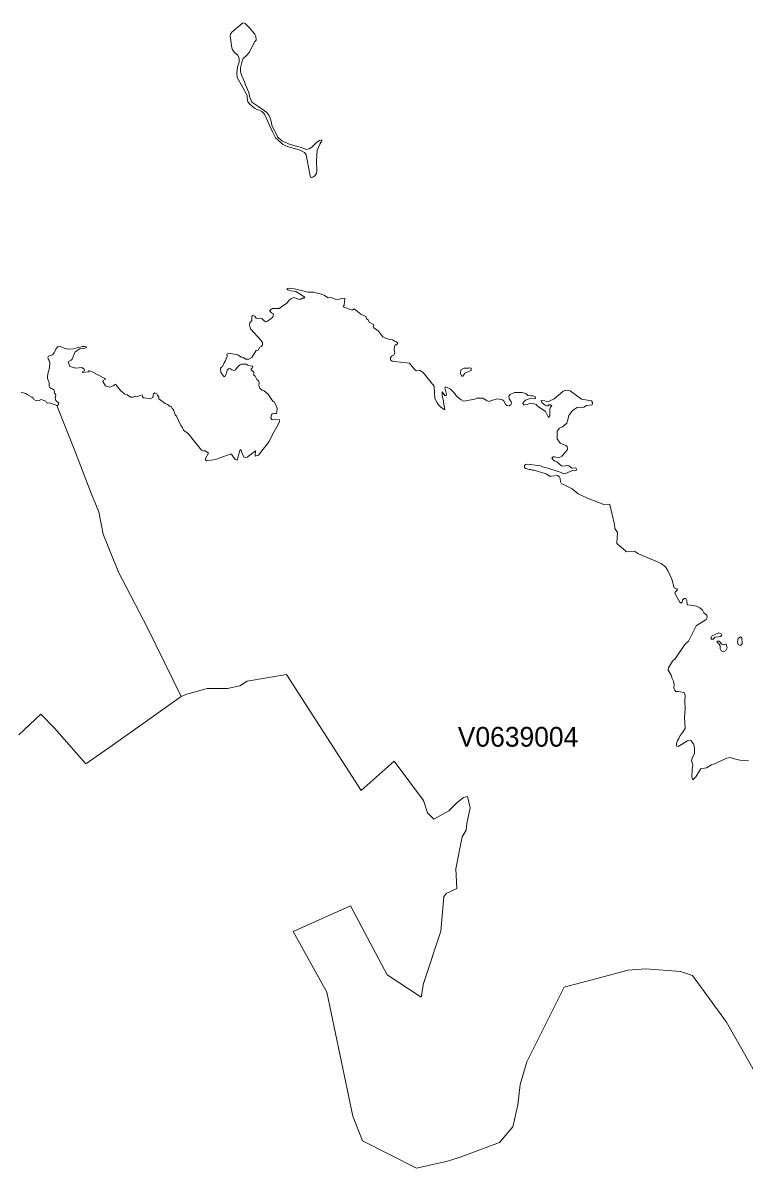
# Model space of a CAD drawing. Extents: x 369010 to 735936, y 6377141 to 6616555.
# Drawn here: x 431841 to 435491, y 6536555 to 6542350 of the extents above; entities that cross this region are included whole.
import ezdxf
from ezdxf.enums import TextEntityAlignment as Align

# ---------------------------------------------------------------- set-up
doc = ezdxf.new("R2010")
doc.units = 0
doc.header["$LTSCALE"] = 40
doc.layers.add('3', color=7, linetype='Continuous', lineweight=13)
doc.layers.add('4', color=7, linetype='Continuous')

msp = doc.modelspace()

# ---------------------------------------------------------------- linework, layer by layer
at = {"layer": '3'}
for points in [[(432923.22, 6542097.83), (432925.37, 6542073.83), (432953.67, 6542022.69), (432976.18, 6541982.31), (432977, 6541968.9), (432979.98, 6541950.2), (432989.09, 6541938.28), (433013.08, 6541918.26), (433027.98, 6541910.81), (433038.74, 6541907.5), (433050.65, 6541900.88), (433064.23, 6541887.47), (433104.44, 6541798.1), (433120.33, 6541768.64), (433131.75, 6541757.39), (433154.59, 6541736.37), (433175.61, 6541726.44), (433201.76, 6541718), (433216.16, 6541714.85), (433243.96, 6541706.08), (433265.97, 6541694.83), (433275.57, 6541681.92), (433293.12, 6541584.44), (433296.92, 6541569.54), (433301.56, 6541567.55), (433308.18, 6541568.88), (433318.44, 6541576.16), (433326.55, 6541587.75), (433329.03, 6541602.31), (433327.05, 6541650.14), (433329.69, 6541706.08), (433344.26, 6541736.53), (433354.85, 6541752.75), (433354.19, 6541758.21), (433342.6, 6541754.57), (433328.37, 6541746.13), (433303.71, 6541720.81), (433290.3, 6541712.87), (433275.08, 6541710.05), (433251.91, 6541718.82), (433193.15, 6541735.38), (433151.28, 6541753.25), (433129.6, 6541773.61), (433108.91, 6541816.14), (433101.46, 6541831.04), (433098.82, 6541845.93), (433092.69, 6541867.45), (433085.58, 6541883.17), (433075.15, 6541896.91), (433035.92, 6541924.71), (432999.18, 6541949.21), (432987.43, 6541976.85), (432986.44, 6541992.4), (432965.59, 6542041.23), (432962.11, 6542052.48), (432949.2, 6542082.44), (432942.91, 6542101.8), (432943.08, 6542122.32), (432950.36, 6542157.08), (432955.49, 6542170.49), (432974.69, 6542185.88), (432985.61, 6542199.78), (433014.74, 6542256.22), (433021.03, 6542262.17), (433019.54, 6542282.86), (433015.73, 6542292.46), (432986.6, 6542326.22), (432966.74, 6542346.75), (432956.81, 6542349.89), (432951.85, 6542348.9), (432898.56, 6542302.39), (432892.43, 6542293.29), (432889.78, 6542284.02), (432891.44, 6542272.44), (432898.89, 6542223.94), (432901.7, 6542213.85), (432913.29, 6542197.79), (432928.35, 6542186.04), (432935.13, 6542169.33), (432935.96, 6542151.95), (432927.68, 6542125.63)], [(434103.76, 6540605.31), (434095.98, 6540602.17), (434074.79, 6540602.17), (434057.91, 6540594.06), (434055.59, 6540574.2), (434061.72, 6540562.28), (434067.18, 6540562.61), (434077.94, 6540577.51), (434110.21, 6540590.58), (434109.55, 6540603)], [(435362.91, 6539264.07), (435329.15, 6539247.68), (435322.53, 6539237.42), (435325.34, 6539231.13), (435335.11, 6539231.47), (435344.21, 6539241.4), (435371.52, 6539245.04), (435377.97, 6539250.99), (435375.49, 6539258.77)], [(435386.58, 6539168.24), (435398.49, 6539173.7), (435405.61, 6539187.61), (435402.47, 6539201.51), (435398.16, 6539206.64), (435388.23, 6539202.67), (435377.47, 6539205.81), (435364.4, 6539221.2), (435355.3, 6539222.03), (435355.3, 6539215.74), (435364.9, 6539206.64), (435369.2, 6539197.04), (435369.2, 6539181.98), (435374.83, 6539172.88)], [(435473.3, 6539243.88), (435461.05, 6539234.28), (435457.58, 6539216.9), (435461.05, 6539204.65), (435472.97, 6539200.18), (435481.74, 6539208.63), (435479.26, 6539239.08)]]:
    msp.add_lwpolyline(points, close=True, dxfattribs=at)
for points in [[(433676.42, 6540755.09), (433663.18, 6540762.21), (433650.77, 6540775.78), (433640.84, 6540790.02), (433616.68, 6540806.4), (433613.37, 6540813.02), (433617.67, 6540817.66), (433615.85, 6540823.12), (433593.34, 6540834.87), (433588.38, 6540847.61), (433579.77, 6540853.24), (433577.29, 6540863.67), (433550.64, 6540876.41), (433518.2, 6540903.39), (433508.27, 6540897.1), (433462.26, 6540913.48), (433466.9, 6540921.26), (433469.71, 6540955.35), (433459.45, 6540957.18), (433439.09, 6540951.05), (433421.71, 6540952.54), (433401.85, 6540959.99), (433386.79, 6540959), (433367.76, 6540969.92), (433357.83, 6540976.04), (433313.31, 6540987.46), (433284.84, 6540987.79), (433271.93, 6540990.28), (433222.12, 6541002.03), (433214.01, 6541004.51), (433183.06, 6541007.32), (433177.26, 6541004.18), (433181.9, 6540999.21), (433197.29, 6540994.25), (433223.27, 6540990.28), (433253.73, 6540969.92), (433268.79, 6540961.81), (433263.49, 6540957.84), (433255.22, 6540956.51), (433248.1, 6540952.21), (433239.16, 6540951.05), (433226.75, 6540956.18), (433212.19, 6540959.66), (433201.1, 6540956.18), (433190.01, 6540948.57), (433175.78, 6540930.53), (433161.54, 6540921.59), (433138.37, 6540905.21), (433104.94, 6540904.55), (433089.22, 6540894.95), (433098.98, 6540883.2), (433109.57, 6540878.56), (433106.43, 6540861.51), (433098.48, 6540853.74), (433078.46, 6540841.16), (433068.53, 6540838.01), (433058.93, 6540845.79), (433051.48, 6540851.91), (433041.88, 6540855.39), (433030.46, 6540853.57), (433021.19, 6540856.55), (433014.41, 6540865.32), (433005.14, 6540869.29), (433000.51, 6540865.82), (433000.18, 6540844.8), (432989.09, 6540832.72), (432988.42, 6540821.3), (432993.72, 6540801.77), (433045.85, 6540745.16), (433053.3, 6540731.92), (433053.63, 6540721), (433049.5, 6540713.06), (433040.89, 6540708.92), (433031.62, 6540693.86), (433022.02, 6540691.71), (432999.68, 6540657.61), (432984.95, 6540647.68), (432967.41, 6540648.84), (432958.47, 6540656.79), (432945.23, 6540658.77), (432928.68, 6540670.69), (432883.16, 6540678.47), (432873.9, 6540673), (432874.39, 6540661.42), (432864.96, 6540637.59), (432859.5, 6540629.48), (432850.89, 6540611.77), (432841.62, 6540603.99), (432843.28, 6540581.48), (432858.84, 6540560.96), (432863.97, 6540560.3), (432870.42, 6540571.72), (432875.55, 6540592.9), (432882.01, 6540599.52), (432887.8, 6540601.01), (432899.22, 6540594.06), (432910.8, 6540591.08), (432917.09, 6540593.73), (432925.86, 6540606.47), (432936.79, 6540617.56)], [(434481.77, 6540437), (434464.22, 6540438.49), (434466.54, 6540428.89), (434484.42, 6540415.32), (434490.54, 6540411.51), (434497.16, 6540412.34), (434503.61, 6540416.64), (434511.39, 6540417.8), (434517.52, 6540411.84), (434511.72, 6540405.39), (434508.25, 6540396.12), (434508.58, 6540362.19), (434501.3, 6540352.92), (434486.24, 6540383.87), (434443.04, 6540411.51), (434437.91, 6540418.46), (434427.15, 6540422.76), (434410.1, 6540424.91), (434393.22, 6540418.79), (434377, 6540416.97), (434371.38, 6540424.25), (434372.37, 6540429.22), (434384.12, 6540441.63), (434408.95, 6540449.74), (434431.29, 6540446.93), (434434.93, 6540450.07), (434433.77, 6540459.34), (434422.52, 6540462.65), (434410.27, 6540462.65), (434397.03, 6540464.97), (434387.76, 6540473.08), (434367.57, 6540479.7), (434329.83, 6540478.87), (434306.33, 6540470.1), (434301.04, 6540460.5), (434302.86, 6540448.09), (434312.13, 6540432.36), (434313.28, 6540423.92), (434310.14, 6540417.3), (434302.69, 6540412.34), (434291.27, 6540413.49), (434283.16, 6540418.79), (434275.88, 6540437), (434268.76, 6540441.96), (434242.61, 6540447.75), (434210.18, 6540439.31), (434200.08, 6540434.68), (434190.48, 6540437), (434186.18, 6540441.63), (434168.96, 6540450.73), (434153.9, 6540450.9), (434138.02, 6540450.4), (434128.25, 6540446.26), (434071.15, 6540436.5), (434059.4, 6540442.62), (434035.24, 6540461.66), (434024.81, 6540475.56), (434005.28, 6540496.74), (433985.26, 6540505.85), (433978.3, 6540507.5), (433977.15, 6540503.2), (433985.42, 6540469.77), (433982.61, 6540464.64), (433976.81, 6540464.97), (433963.74, 6540482.84), (433962.91, 6540465.13), (433970.36, 6540435.51), (433969.86, 6540428.39), (433976.15, 6540394.3), (433972.35, 6540393.14), (433955.3, 6540406.54), (433945.2, 6540417.3), (433935.77, 6540430.38), (433926.34, 6540449.74), (433922.86, 6540512.47), (433907.96, 6540530.18), (433867.58, 6540581.65), (433847.72, 6540592.24), (433832.33, 6540589.43), (433824.22, 6540594.89), (433797.9, 6540627.99), (433784, 6540630.64), (433720.45, 6540635.77), (433709.19, 6540637.59), (433701.91, 6540645.2), (433701.75, 6540656.79), (433709.53, 6540664.9), (433718.13, 6540668.7), (433723.26, 6540681.11), (433721.77, 6540687.57), (433720.28, 6540699.65), (433722.1, 6540713.06), (433725.25, 6540720.67), (433732.37, 6540721.66), (433738.49, 6540729.11), (433732.37, 6540736.23), (433722.43, 6540738.71), (433712.01, 6540745.5), (433691.98, 6540749.47), (433676.42, 6540755.09)], [(432259.38, 6540547.55), (432255.41, 6540551.03), (432194.83, 6540582.97), (432175.63, 6540590.25), (432175.14, 6540584.46), (432142.37, 6540581.32), (432144.35, 6540586.45), (432153.13, 6540588.76), (432150.64, 6540597.54), (432139.06, 6540606.8), (432109.93, 6540602.5), (432077.99, 6540611.11), (432071.04, 6540634.44), (432085.27, 6540642.88), (432090.73, 6540647.68), (432104.96, 6540684.92), (432129.62, 6540700.81), (432150.31, 6540702.3), (432162.73, 6540707.93), (432163.06, 6540711.4), (432155.28, 6540712.89), (432141.71, 6540711.73), (432132.27, 6540708.42), (432119.69, 6540707.26), (432096.85, 6540699.98), (432070.54, 6540698.99), (432054.15, 6540701.64), (432031.81, 6540712.23), (432023.87, 6540713.72), (432016.09, 6540710.91), (432008.31, 6540698.66), (431998.71, 6540680.62), (431991.43, 6540671.02), (431971.4, 6540663.74), (431967.6, 6540657.61), (431968.75, 6540649.5), (431974.88, 6540641.72), (431977.2, 6540629.48), (431975.54, 6540605.15), (431967.43, 6540574.36), (431964.95, 6540559.47), (431965.11, 6540551.36), (431973.89, 6540529.84), (431974.71, 6540512.14), (431977.86, 6540505.02), (431983.82, 6540499.39), (431990.77, 6540499.06), (431998.38, 6540493.27), (432001.36, 6540484.66), (431999.04, 6540478.54), (432006.82, 6540472.08), (432007.98, 6540465.79), (432005.33, 6540451.56), (432007.98, 6540438.82), (432022.54, 6540425.41), (432020.23, 6540416.97), (432014.27, 6540413), (432013.28, 6540413.49)], [(432936.79, 6540617.56), (432947.55, 6540623.68), (432971.05, 6540623.85), (432979.82, 6540617.56), (432991.24, 6540614.58), (433005.47, 6540613.75), (433001.17, 6540602.67), (432995.87, 6540599.02), (432996.2, 6540594.56), (433009.61, 6540582.97), (433010.11, 6540567.41), (433015.9, 6540562.94), (433024.34, 6540545.24), (433033.28, 6540538.28), (433036.09, 6540528.52), (433034.43, 6540514.45), (433040.72, 6540501.21), (433051.81, 6540491.28), (433062.74, 6540487.47), (433082.76, 6540470.92), (433096.17, 6540449.24), (433107.59, 6540434.18), (433112.55, 6540431.87), (433122.65, 6540414.65), (433128.61, 6540401.08), (433126.79, 6540380.06), (433124.47, 6540373.77), (433116.03, 6540373.77), (433104.11, 6540371.13), (433099.48, 6540368.48), (433095.67, 6540351.76), (433100.47, 6540342.33), (433104.61, 6540341.5), (433138.21, 6540342.99), (433139.7, 6540333.39), (433134.4, 6540320.98), (433103.12, 6540263.55), (433086.73, 6540231.77), (433033.61, 6540163.09), (433017.39, 6540158.12), (433018.88, 6540183.94), (432975.68, 6540152), (432966.25, 6540150.34), (432959.46, 6540152.83), (432948.7, 6540175.5), (432946.39, 6540187.42), (432940.93, 6540191.72), (432925.04, 6540136.61), (432915.6, 6540140.74), (432897.56, 6540167.72), (432889.45, 6540168.05), (432815.64, 6540140.91), (432772.28, 6540134.62), (432765.99, 6540139.59), (432765.82, 6540145.71), (432780.22, 6540173.18), (432762.35, 6540185.43), (432755.06, 6540182.45), (432744.97, 6540187.42), (432703.76, 6540239.88), (432679.1, 6540271), (432654.77, 6540288.7), (432649.8, 6540303.27), (432640.2, 6540312.21), (432618.36, 6540360.37), (432611.41, 6540367.32), (432602.97, 6540391.81), (432596.01, 6540398.93), (432592.87, 6540407.37), (432587.24, 6540409.52), (432572.84, 6540419.62), (432561.26, 6540423.92), (432529.98, 6540447.26), (432529.48, 6540456.53), (432521.87, 6540466.29), (432519.22, 6540473.08), (432508.3, 6540477.38), (432502.51, 6540473.57), (432499.19, 6540453.88), (432485.62, 6540448.09), (432466.76, 6540450.4), (432452.36, 6540453.05), (432447.23, 6540457.85), (432444.58, 6540468.11), (432433.82, 6540464.64), (432420.25, 6540457.02), (432408.83, 6540458.84), (432399.56, 6540455.86), (432385.82, 6540456.19), (432369.77, 6540468.61), (432357.69, 6540471.26), (432337.33, 6540488.14), (432314.99, 6540515.11), (432312.18, 6540521.57), (432297.45, 6540513.96), (432281.39, 6540506.67), (432258.88, 6540513.62), (432246.64, 6540535.97), (432247.46, 6540541.26), (432259.38, 6540547.55)], [(431821.29, 6538746.7), (431931.52, 6538852.46), (432001.52, 6538781.29), (432159.42, 6538599.9), (432292.98, 6538693.41), (432641.86, 6538940.67), (432471.06, 6539289.06), (432325.75, 6539569.92), (432247.79, 6539762.4), (432225.62, 6539875.94), (432187.72, 6539965.97), (432107.78, 6540176.16), (432013.28, 6540413.49), (432005.33, 6540416.64), (431973.89, 6540426.9), (431967.43, 6540425.41), (431961.14, 6540428.56), (431957, 6540435.84), (431933.5, 6540444.94), (431923.74, 6540438.49), (431908.35, 6540437.66), (431896.26, 6540443.62), (431892.79, 6540450.9), (431887.16, 6540455.37), (431863.16, 6540469.27), (431855.05, 6540475.06), (431844.63, 6540478.54), (431831.88, 6540478.87)], [(435151.07, 6539477.57), (435153.88, 6539481.21), (435150.73, 6539486.51), (435137.66, 6539490.64), (435124.42, 6539535.33), (435105.55, 6539579.02), (435093.3, 6539597.39), (435070.96, 6539614.77), (435033.23, 6539630.99), (434956.1, 6539663.27), (434936.08, 6539677.17), (434894.87, 6539673.69), (434890.73, 6539678.16), (434851.01, 6539712.09), (434846.54, 6539717.88), (434850.51, 6539771.17), (434837.44, 6539792.19), (434835.78, 6539812.38), (434811.78, 6539913.51), (434804.67, 6539914), (434781.83, 6539913.67), (434698.91, 6539945.61), (434651.24, 6539967.46), (434620.46, 6539991.79), (434580.74, 6540012.64), (434566.17, 6540018.27), (434561.21, 6540028.04), (434560.05, 6540043.76), (434555.09, 6540054.19), (434547.47, 6540059.98), (434514.37, 6540055.68), (434506.26, 6540056.01), (434489.05, 6540068.75), (434462.24, 6540076.53), (434453.63, 6540077.69), (434428.81, 6540086.96), (434418.71, 6540086.96), (434411.26, 6540090.43), (434402.82, 6540090.27), (434385.28, 6540094.57), (434379.49, 6540100.69), (434379.32, 6540108.8), (434384.78, 6540115.42), (434395.21, 6540116.25), (434460.58, 6540108.14), (434470.18, 6540103.01), (434497.66, 6540096.06), (434544.16, 6540081.82), (434565.02, 6540074.87), (434577.26, 6540068.42), (434586.86, 6540069.25), (434622.61, 6540084.64), (434631.22, 6540082.65), (434640.32, 6540085.8), (434643.13, 6540092.25), (434638.67, 6540098.38), (434618.64, 6540097.22), (434604.41, 6540108.14), (434591.99, 6540109.96), (434580.74, 6540106.15), (434567.33, 6540108.14), (434543.83, 6540128.83), (434534.73, 6540131.48), (434526.12, 6540137.27), (434517.35, 6540146.7), (434524.63, 6540154.98), (434531.92, 6540154.65), (434538.54, 6540151.67), (434556.58, 6540150.51), (434569.32, 6540158.12), (434594.81, 6540187.75), (434596.63, 6540195.86), (434595.63, 6540205.95), (434589.51, 6540211.75), (434559.55, 6540222.5), (434545.65, 6540244.85), (434544.49, 6540284.4), (434557.07, 6540299.13), (434571.14, 6540305.59), (434594.31, 6540324.78), (434598.94, 6540341), (434603.25, 6540363.35), (434622.94, 6540388.01), (434645.78, 6540403.73), (434657.2, 6540406.21), (434670.44, 6540404.56), (434679.21, 6540406.05), (434692.78, 6540414.65), (434722.08, 6540417.8), (434723.07, 6540429.55), (434718.93, 6540437.66), (434668.12, 6540446.1), (434611.19, 6540488.14), (434597.12, 6540491.28), (434584.21, 6540489.63), (434573.95, 6540485.16), (434530.59, 6540447.42), (434505.1, 6540436.17), (434490.87, 6540434.35), (434481.77, 6540437)], [(432013.28, 6540413.49), (432107.78, 6540176.16), (432187.72, 6539965.97), (432225.62, 6539875.94), (432247.79, 6539762.4), (432325.75, 6539569.92), (432471.06, 6539289.06), (432641.86, 6538940.67), (432670.16, 6538953.09), (432773.93, 6538982.38), (432876.71, 6538981.72), (432939.1, 6538995.79), (432976.01, 6539018.79), (433174.78, 6539053.05), (433552.63, 6538466.01), (433720.12, 6538614.63), (433868.74, 6538415.7), (433889.1, 6538353.14), (433921.04, 6538320.03), (433997.5, 6538363.4), (434039.54, 6538405.43), (434071.48, 6538429.6), (434090.52, 6538436.05), (434104.58, 6538378.62), (434088.03, 6538298.35), (434084.23, 6538265.09), (434063.87, 6538230.66), (434031.93, 6538068.8), (434037.06, 6537969.33), (433983.43, 6537945), (433972.02, 6537927.13), (433955.46, 6537753.35), (433868.74, 6537489.37), (433856, 6537419.2), (433683.87, 6537532.73), (433499, 6537882.11), (433209.54, 6537752.02), (433379.01, 6537444.68), (433511.58, 6536817.75), (433560.08, 6536692.8), (433832.99, 6536555.1), (433989.72, 6536589.52), (434048.48, 6536608.56), (434253.7, 6536683.86), (434321.39, 6536764.13), (434345.56, 6536875.18), (434356.98, 6536978.46), (434392.23, 6537092.82), (434580.9, 6537470.34), (434810.46, 6537531.57), (434903.14, 6537557.06), (434991.19, 6537563.35), (435168.28, 6537550.61), (435229.85, 6537530.25), (435401.97, 6537294.24), (435591.97, 6536957.61)], [(435513.85, 6538615.46), (435469.83, 6538619.43), (435435.24, 6538628.53), (435419.68, 6538633.5), (435403.79, 6538629.2), (435363.9, 6538611.49), (435338.42, 6538599.74), (435326.17, 6538594.94), (435300.85, 6538579.88), (435272.71, 6538574.91), (435264.77, 6538565.64), (435246.4, 6538534.53), (435230.67, 6538520.46), (435227.03, 6538535.36), (435227.86, 6538572.59), (435231.83, 6538594.44), (435225.38, 6538616.95), (435228.02, 6538630.02), (435240.11, 6538655.18), (435239.11, 6538683.15), (435234.31, 6538702.35), (435221.74, 6538718.73), (435205.02, 6538717.41), (435156.86, 6538688.61), (435150.9, 6538690.76), (435149.24, 6538694.57), (435148.58, 6538703.01), (435153.38, 6538719.4), (435160.33, 6538729.33), (435166.95, 6538744.22), (435176.39, 6538753.99), (435192.11, 6538779.64), (435190.12, 6538835.41), (435192.77, 6538878.28), (435191.61, 6538916.68), (435192.28, 6538947.79), (435187.64, 6538961.53), (435156.53, 6538966), (435146.27, 6538967.32), (435139.98, 6538973.28), (435135.84, 6538985.53), (435137.16, 6539002.24), (435133.85, 6539019.79), (435126.74, 6539032.36), (435122.27, 6539048.91), (435107.37, 6539075.06), (435108.2, 6539087.31), (435128.89, 6539119.58), (435141.63, 6539132.82), (435190.95, 6539204.32), (435208.99, 6539221.53), (435218.92, 6539240.9), (435248.71, 6539298.83), (435299.36, 6539330.27), (435303.49, 6539341.19), (435303, 6539352.78), (435287.28, 6539364.53), (435280.99, 6539378.6), (435266.92, 6539390.51), (435250.04, 6539398.79), (435221.24, 6539402.76), (435203.2, 6539405.58), (435201.71, 6539427.26), (435195.26, 6539438.01), (435187.31, 6539437.52), (435179.7, 6539429.57), (435178.04, 6539418.82), (435172.75, 6539413.69), (435165.3, 6539417.99), (435145.44, 6539453.41), (435140.64, 6539465.32), (435142.29, 6539469.63), (435151.07, 6539477.57)], [(435591.97, 6536957.61), (435401.97, 6537294.24), (435229.85, 6537530.25), (435168.28, 6537550.61), (434991.19, 6537563.35), (434903.14, 6537557.06), (434810.46, 6537531.57), (434580.9, 6537470.34), (434392.23, 6537092.82), (434356.98, 6536978.46), (434345.56, 6536875.18), (434321.39, 6536764.13), (434253.7, 6536683.86), (434048.48, 6536608.56), (433989.72, 6536589.52), (433832.99, 6536555.1), (433560.08, 6536692.8), (433511.58, 6536817.75), (433379.01, 6537444.68), (433209.54, 6537752.02), (433499, 6537882.11), (433683.87, 6537532.73), (433856, 6537419.2), (433868.74, 6537489.37), (433955.46, 6537753.35), (433972.02, 6537927.13), (433983.43, 6537945), (434037.06, 6537969.33), (434031.93, 6538068.8), (434063.87, 6538230.66), (434084.23, 6538265.09), (434088.03, 6538298.35), (434104.58, 6538378.62), (434090.52, 6538436.05), (434071.48, 6538429.6), (434039.54, 6538405.43), (433997.5, 6538363.4), (433921.04, 6538320.03), (433889.1, 6538353.14), (433868.74, 6538415.7), (433720.12, 6538614.63), (433552.63, 6538466.01), (433174.78, 6539053.05), (432976.01, 6539018.79), (432939.1, 6538995.79), (432876.71, 6538981.72), (432773.93, 6538982.38), (432670.16, 6538953.09), (432641.86, 6538940.67), (432292.98, 6538693.41), (432159.42, 6538599.9), (432001.52, 6538781.29), (431931.52, 6538852.46), (431821.29, 6538746.7)]]:
    msp.add_lwpolyline(points, dxfattribs=at)

# ---------------------------------------------------------------- texts
at = {"layer": '4'}
msp.add_text('V0639004', height=100, dxfattribs=at).set_placement((434346.95, 6538687.54), align=Align.CENTER)

doc.saveas('drawing.dxf')
